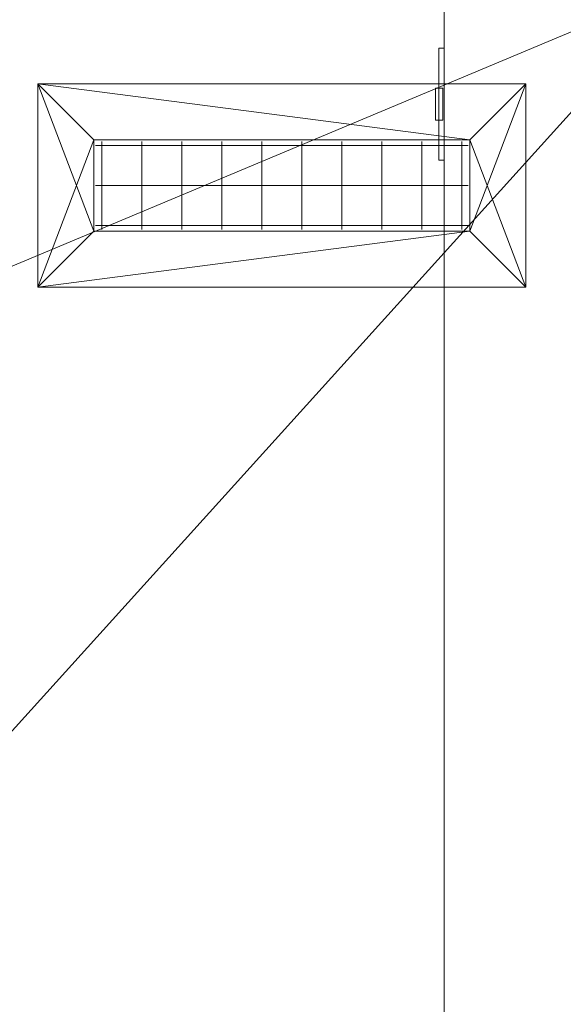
# Model space of a CAD drawing. Header units: inches. Extents: x -263 to 528, y -1 to 602.
# Tile 607 of 656: x 405 to 418, y 167 to 192. Entities that reach past the tile are written whole.
import ezdxf

# ---------------------------------------------------------------- set-up
doc = ezdxf.new("R2010")
doc.units = ezdxf.units.IN
doc.header["$MEASUREMENT"] = 0
for name, color, linetype in [('New_Twindo - Electrical', 7, 'Continuous'), ('Twindo - HVAC', 7, 'Continuous'), ('Twindo - Slabs', 7, 'Continuous'), ('Twindo - Walls', 7, 'Continuous')]:
    doc.layers.add(name, color=color, linetype=linetype)

# ---------------------------------------------------------------- blocks, each defined once
blk = doc.blocks.new('Wall_1A432074-22F6-4D23-BD7C-E5F15A753E54', base_point=(415.5, 14))
at = {"layer": 'Twindo - Walls', "lineweight": 0}
mesh = blk.add_polyface(dxfattribs=at)
corners = [(415.5, 322.5, -6), (415.5, 14, -6), (415.5, 14, 101), (415.5, 322.5, 101), (415.5, 20), (415.5, 50), (415.5, 50, 80), (415.5, 20, 80), (428, 322.5, -6), (428, 14, -6), (428, 14, 101), (428, 322.5, 101), (428, 20), (428, 50), (428, 50, 80), (428, 20, 80)]
mesh.append_faces([[corners[k] for k in face] for face in [(8, 9, 1, 0), (1, 9, 10, 2), (3, 2, 10, 11), (0, 3, 11, 8), (12, 13, 5, 4), (13, 14, 6, 5), (14, 15, 7, 6), (15, 12, 4, 7)]], dxfattribs={"color": 254})
mesh.append_faces([[corners[k] for k in face] for face in [(1, 4, 0), (0, 5, 3), (8, 13, 9), (9, 12, 10)]], dxfattribs={"vtx0": -1, "vtx1": -1, "color": 254})
mesh.append_faces([[corners[k] for k in face] for face in [(6, 2, 3), (2, 7, 4), (0, 4, 5), (15, 11, 10), (11, 14, 13), (9, 13, 12)]], dxfattribs={"vtx0": -1, "vtx2": -1, "color": 254})
mesh.append_faces([[corners[k] for k in face] for face in [(6, 7, 2), (5, 6, 3), (1, 2, 4), (15, 14, 11), (12, 15, 10), (8, 11, 13)]], dxfattribs={"vtx1": -1, "vtx2": -1, "color": 254})
blk = doc.blocks.new('Slab_D0BD3B49-249D-4DA8-80D4-D821BCE50D6B', base_point=(-249.5, 387))
at = {"layer": 'Twindo - Slabs', "lineweight": 0}
mesh = blk.add_polyface(dxfattribs=at)
corners = [(-192, 387), (-249.5, 387), (-249.5, 387, -6), (-192, 387, -6), (-89.75, 579.5), (-249.5, 579.5), (-192, 134.5), (-132, 134.5), (-132, 124.5), (10, 124.5), (10, 13.75), (161.5, 13.75), (161.5, 6.5), (252, 6.5), (252, 14), (415.5, 14), (415.5, 322.5), (222.5, 322.5), (222.5, 357.5), (-4, 357.5), (-4, 413), (101.5, 413), (101.5, 553.5), (-89.75, 553.5), (-249.5, 579.5, -6), (-192, 134.5, -6), (-89.75, 579.5, -6), (-89.75, 553.5, -6), (101.5, 553.5, -6), (101.5, 413, -6), (-4, 413, -6), (-4, 357.5, -6), (222.5, 357.5, -6), (222.5, 322.5, -6), (415.5, 322.5, -6), (415.5, 14, -6), (252, 14, -6), (252, 6.5, -6), (161.5, 6.5, -6), (161.5, 13.75, -6), (10, 13.75, -6), (10, 124.5, -6), (-132, 124.5, -6), (-132, 134.5, -6)]
mesh.append_faces([[corners[k] for k in face] for face in [(0, 1, 2, 3), (1, 5, 24, 2), (6, 0, 3, 25), (5, 4, 26, 24), (7, 6, 25, 43), (8, 7, 43, 42), (9, 8, 42, 41), (10, 9, 41, 40), (11, 10, 40, 39), (12, 11, 39, 38), (13, 12, 38, 37), (14, 13, 37, 36), (15, 14, 36, 35), (16, 15, 35, 34), (17, 16, 34, 33), (18, 17, 33, 32), (19, 18, 32, 31), (20, 19, 31, 30), (21, 20, 30, 29), (22, 21, 29, 28), (23, 22, 28, 27), (4, 23, 27, 26)]], dxfattribs={"color": 254})
mesh.append_faces([[corners[k] for k in face] for face in [(22, 20, 21), (16, 14, 15)]], dxfattribs={"vtx0": -1, "color": 254})
mesh.append_faces([[corners[k] for k in face] for face in [(28, 30, 27), (34, 36, 33)]], dxfattribs={"vtx0": -1, "vtx1": -1, "color": 254})
mesh.append_faces([[corners[k] for k in face] for face in [(4, 0, 7), (19, 23, 8), (19, 9, 11), (43, 3, 26), (42, 27, 31), (39, 41, 31)]], dxfattribs={"vtx0": -1, "vtx1": -1, "vtx2": -1, "color": 254})
mesh.append_faces([[corners[k] for k in face] for face in [(23, 7, 8), (19, 8, 9), (17, 11, 12), (17, 12, 13), (17, 13, 14), (3, 24, 26), (43, 26, 27), (39, 31, 32), (39, 32, 33)]], dxfattribs={"vtx0": -1, "vtx2": -1, "color": 254})
mesh.append_faces([[corners[k] for k in face] for face in [(29, 30, 28), (35, 36, 34)]], dxfattribs={"vtx1": -1, "color": 254})
mesh.append_faces([[corners[k] for k in face] for face in [(4, 5, 0), (23, 4, 7), (19, 20, 23), (22, 23, 20), (18, 19, 11), (17, 18, 11), (16, 17, 14), (42, 43, 27), (30, 31, 27), (41, 42, 31), (38, 39, 33), (37, 38, 33), (36, 37, 33)]], dxfattribs={"vtx1": -1, "vtx2": -1, "color": 254})
mesh.append_faces([[corners[k] for k in face] for face in [(5, 1, 0), (0, 6, 7), (9, 10, 11), (3, 2, 24), (43, 25, 3), (39, 40, 41)]], dxfattribs={"vtx2": -1, "color": 254})
blk = doc.blocks.new('Slab_C16FED3F-F51D-4887-95C2-45D370958F54', base_point=(-255.75, 595))
at = {"layer": 'Twindo - Slabs', "lineweight": 0}
mesh = blk.add_polyface(dxfattribs=at)
corners = [(95.5, 568, 128), (95.5, 570, 128), (-75.75, 570, 128), (-75.75, 595, 128), (-255.75, 595, 128), (-255.75, 379, 128), (-198, 379, 128), (-198, 134.5, 128), (-136, 134.5, 128), (-136, 110.5, 128), (6.5, 110.5, 128), (6.5, 6.5, 128), (315.5, 6.5, 128), (315.5, 8, 128), (378.5, 8, 128), (378.5, 6.5, 128), (523, 6.5, 128), (523, 132.25, 128), (421.5, 132.25, 128), (421.5, 333, 128), (239, 333, 128), (239, 391.501, 128), (240, 391.501, 128), (240, 457, 128), (237, 457, 128), (237, 568, 128), (201, 127.5, 128), (201, 128.125, 128), (244.5, 128.125, 128), (244.5, 127.5, 128), (244.5, 15, 128), (161.5, 15, 128), (161.5, 146.5, 128), (200.935, 146.5, 128), (200.997, 146.5, 128), (200.997, 128.5, 128), (95.5, 568, 101), (95.5, 570, 101), (-75.75, 570, 101), (-75.75, 595, 101), (-255.75, 595, 101), (-255.75, 379, 101), (-198, 379, 101), (-198, 134.5, 101), (-136, 134.5, 101), (-136, 110.5, 101), (6.5, 110.5, 101), (6.5, 6.5, 101), (315.5, 6.5, 101), (315.5, 8, 101), (378.5, 8, 101), (378.5, 6.5, 101), (523, 6.5, 101), (523, 132.25, 101), (421.5, 132.25, 101), (421.5, 333, 101), (239, 333, 101), (239, 391.501, 101), (240, 391.501, 101), (240, 457, 101), (237, 457, 101), (237, 568, 101), (201, 127.5, 120), (201, 128, 120), (201, 128.125, 120), (244.5, 128.125, 120), (244.5, 128, 120), (244.5, 127.5, 120), (244.5, 127.5, 101), (244.5, 15, 101), (161.5, 15, 101), (161.5, 146.5, 101), (200.935, 146.5, 101), (200.997, 146.5, 101), (200.997, 128.5, 114.5), (201, 127.5, 101)]
mesh.append_faces([[corners[k] for k in face] for face in [(36, 37, 1, 0), (37, 38, 2, 1), (38, 39, 3, 2), (39, 40, 4, 3), (40, 41, 5, 4), (41, 42, 6, 5), (42, 43, 7, 6), (43, 44, 8, 7), (44, 45, 9, 8), (45, 46, 10, 9), (46, 47, 11, 10), (47, 48, 12, 11), (48, 49, 13, 12), (49, 50, 14, 13), (50, 51, 15, 14), (51, 52, 16, 15), (52, 53, 17, 16), (53, 54, 18, 17), (54, 55, 19, 18), (55, 56, 20, 19), (56, 57, 21, 20), (57, 58, 22, 21), (58, 59, 23, 22), (59, 60, 24, 23), (60, 61, 25, 24), (61, 36, 0, 25), (28, 27, 64, 65), (69, 70, 31, 30), (70, 71, 32, 31), (33, 32, 71, 72), (33, 72, 73, 34), (34, 73, 74, 35), (62, 67, 66, 63), (65, 64, 63, 66), (67, 62, 75, 68), (72, 74, 73)]], dxfattribs={"color": 254})
mesh.append_faces([[corners[k] for k in face] for face in [(23, 21, 22), (27, 63, 64), (29, 66, 67), (29, 69, 30), (75, 74, 72), (52, 54, 53)]], dxfattribs={"vtx0": -1, "color": 254})
mesh.append_faces([[corners[k] for k in face] for face in [(16, 18, 15), (59, 57, 60)]], dxfattribs={"vtx0": -1, "vtx1": -1, "color": 254})
mesh.append_faces([[corners[k] for k in face] for face in [(3, 6, 8), (31, 0, 11), (0, 32, 34), (24, 34, 27), (20, 24, 27), (28, 30, 12), (20, 28, 13), (75, 26, 74), (44, 42, 39), (47, 36, 70), (75, 60, 56), (49, 68, 56)]], dxfattribs={"vtx0": -1, "vtx1": -1, "vtx2": -1, "color": 254})
mesh.append_faces([[corners[k] for k in face] for face in [(2, 8, 9), (2, 9, 10), (0, 10, 11), (20, 27, 28), (30, 11, 12), (28, 12, 13), (20, 13, 14), (18, 14, 15), (42, 40, 39), (44, 39, 38), (46, 38, 37), (46, 37, 36), (72, 36, 61), (75, 61, 60), (47, 70, 69), (49, 69, 68), (50, 56, 55), (50, 55, 54)]], dxfattribs={"vtx0": -1, "vtx2": -1, "color": 254})
mesh.append_faces([[corners[k] for k in face] for face in [(17, 18, 16), (58, 57, 59)]], dxfattribs={"vtx1": -1, "color": 254})
mesh.append_faces([[corners[k] for k in face] for face in [(3, 4, 6), (2, 3, 8), (1, 2, 10), (0, 1, 10), (31, 32, 0), (25, 0, 34), (24, 25, 34), (20, 21, 24), (23, 24, 21), (30, 31, 11), (19, 20, 14), (18, 19, 14), (45, 44, 38), (46, 45, 38), (47, 46, 36), (71, 70, 36), (72, 71, 36), (75, 72, 61), (57, 56, 60), (68, 75, 56), (48, 47, 69), (49, 48, 69), (50, 49, 56), (51, 50, 54), (52, 51, 54)]], dxfattribs={"vtx1": -1, "vtx2": -1, "color": 254})
mesh.append_faces([[corners[k] for k in face] for face in [(4, 5, 6), (6, 7, 8), (26, 35, 74), (42, 41, 40), (44, 43, 42)]], dxfattribs={"vtx2": -1, "color": 254})
mesh.append_faces([[corners[k] for k in face] for face in [(27, 26, 62, 63), (29, 28, 65, 66), (29, 67, 68, 69)]], dxfattribs={"vtx3": -1, "color": 254})
blk = doc.blocks.new('Slab_A3746481-2909-4108-A365-6002FE2AB3C6', base_point=(95.5, 568))
at = {"layer": 'Twindo - Slabs', "lineweight": 0}
mesh = blk.add_polyface(dxfattribs=at)
corners = [(95.5, 568, 254), (95.5, 568, 248), (95.5, 395.501, 248), (95.5, 395.501, 254), (237, 568, 254), (237, 568, 248), (237, 457, 248), (240, 457, 248), (240, 391.501, 248), (239, 391.501, 248), (239, 192.5, 248), (421.5, 192.5, 248), (421.5, 132.25, 248), (523, 132.25, 248), (523, 6.5, 248), (378.5, 6.5, 248), (378.5, 8, 248), (315.5, 8, 248), (315.5, 6.5, 248), (150.5, 6.5, 248), (150.5, 197, 248), (155, 197, 248), (155, 397.501, 248), (113, 397.501, 248), (113, 395.501, 248), (201, 383.001, 248), (170, 383.001, 248), (170, 205.5, 248), (201, 205.5, 248), (378.6, 174.5, 248), (261.6, 174.5, 248), (261.6, 108.5, 248), (342.106, 108.5, 248), (378.6, 144.994, 248), (113, 395.501, 254), (113, 397.501, 254), (155, 397.501, 254), (155, 197, 254), (150.5, 197, 254), (150.5, 6.5, 254), (315.5, 6.5, 254), (315.5, 8, 254), (378.5, 8, 254), (378.5, 6.5, 254), (523, 6.5, 254), (523, 132.25, 254), (421.5, 132.25, 254), (421.5, 192.5, 254), (239, 192.5, 254), (239, 391.501, 254), (240, 391.501, 254), (240, 457, 254), (237, 457, 254), (170, 205.5, 254), (170, 383.001, 254), (201, 383.001, 254), (201, 205.5, 254), (261.6, 108.5, 254), (261.6, 174.5, 254), (378.6, 174.5, 254), (378.6, 144.994, 254), (342.106, 108.5, 254)]
mesh.append_faces([[corners[k] for k in face] for face in [(0, 1, 2, 3), (4, 5, 1, 0), (3, 2, 24, 34), (52, 6, 5, 4), (51, 7, 6, 52), (50, 8, 7, 51), (49, 9, 8, 50), (48, 10, 9, 49), (47, 11, 10, 48), (46, 12, 11, 47), (45, 13, 12, 46), (44, 14, 13, 45), (43, 15, 14, 44), (42, 16, 15, 43), (41, 17, 16, 42), (40, 18, 17, 41), (39, 19, 18, 40), (38, 20, 19, 39), (37, 21, 20, 38), (36, 22, 21, 37), (35, 23, 22, 36), (34, 24, 23, 35), (54, 26, 25, 55), (53, 27, 26, 54), (56, 28, 27, 53), (55, 25, 28, 56), (58, 30, 29, 59), (57, 31, 30, 58), (61, 32, 31, 57), (60, 33, 32, 61), (59, 29, 33, 60)]], dxfattribs={"color": 254})
mesh.append_faces([[corners[k] for k in face] for face in [(14, 12, 13), (51, 49, 50)]], dxfattribs={"vtx0": -1, "color": 254})
mesh.append_faces([[corners[k] for k in face] for face in [(7, 9, 6), (44, 46, 43)]], dxfattribs={"vtx0": -1, "vtx1": -1, "color": 254})
mesh.append_faces([[corners[k] for k in face] for face in [(19, 21, 27), (26, 22, 1), (28, 6, 10), (19, 28, 10), (19, 10, 31), (15, 33, 12), (0, 36, 54), (53, 37, 39), (48, 52, 56), (48, 56, 39), (57, 48, 39), (46, 60, 43)]], dxfattribs={"vtx0": -1, "vtx1": -1, "vtx2": -1, "color": 254})
mesh.append_faces([[corners[k] for k in face] for face in [(23, 2, 1), (26, 21, 22), (19, 27, 28), (25, 1, 5), (28, 5, 6), (17, 31, 32), (16, 32, 33), (29, 10, 11), (33, 11, 12), (0, 34, 35), (0, 35, 36), (53, 36, 37), (0, 54, 55), (52, 55, 56), (57, 39, 40), (57, 40, 41), (61, 41, 42), (48, 58, 59), (60, 42, 43), (46, 59, 60)]], dxfattribs={"vtx0": -1, "vtx2": -1, "color": 254})
mesh.append_faces([[corners[k] for k in face] for face in [(8, 9, 7), (45, 46, 44)]], dxfattribs={"vtx1": -1, "color": 254})
mesh.append_faces([[corners[k] for k in face] for face in [(22, 23, 1), (26, 27, 21), (25, 26, 1), (28, 25, 5), (9, 10, 6), (30, 31, 10), (18, 19, 31), (17, 18, 31), (16, 17, 32), (15, 16, 33), (29, 30, 10), (33, 29, 11), (14, 15, 12), (53, 54, 36), (56, 53, 39), (4, 0, 55), (52, 4, 55), (48, 49, 52), (51, 52, 49), (57, 58, 48), (61, 57, 41), (60, 61, 42), (47, 48, 59), (46, 47, 59)]], dxfattribs={"vtx1": -1, "vtx2": -1, "color": 254})
mesh.append_faces([[corners[k] for k in face] for face in [(23, 24, 2), (19, 20, 21), (0, 3, 34), (37, 38, 39)]], dxfattribs={"vtx2": -1, "color": 254})
blk = doc.blocks.new('Object_4CCF451C-7FA0-443B-A32E-3E5E22B28F16')
at = {"layer": 'Twindo - HVAC', "lineweight": 0}
mesh = blk.add_polyface(dxfattribs=at)
corners = [(417.506, 189.999, 128), (405.5, 189.999, 128), (405.5, 189.999, 128.197), (417.506, 189.999, 128.197), (405.5, 184.993, 128), (405.5, 184.993, 128.197), (417.506, 184.993, 128), (417.506, 184.993, 128.197), (416.128, 188.621, 128), (416.128, 186.371, 128), (416.128, 186.371, 128.197), (416.128, 188.621, 128.197), (406.878, 186.371, 128), (406.878, 186.371, 128.197), (406.878, 188.621, 128), (406.878, 188.621, 128.197)]
mesh.append_faces([[corners[k] for k in face] for face in [(0, 1, 2, 3), (1, 4, 5, 2), (4, 6, 7, 5), (6, 0, 3, 7), (8, 9, 10, 11), (9, 12, 13, 10), (12, 14, 15, 13), (14, 8, 11, 15)]], dxfattribs={"color": 141})
mesh.append_faces([[corners[k] for k in face] for face in [(6, 9, 0), (0, 8, 1), (3, 11, 7), (7, 10, 5)]], dxfattribs={"vtx0": -1, "vtx1": -1, "color": 141})
mesh.append_faces([[corners[k] for k in face] for face in [(14, 4, 1), (4, 12, 9), (0, 9, 8), (13, 2, 5), (2, 15, 11), (7, 11, 10)]], dxfattribs={"vtx0": -1, "vtx2": -1, "color": 141})
mesh.append_faces([[corners[k] for k in face] for face in [(14, 12, 4), (8, 14, 1), (6, 4, 9), (13, 15, 2), (10, 13, 5), (3, 2, 11)]], dxfattribs={"vtx1": -1, "vtx2": -1, "color": 141})
mesh = blk.add_polyface(dxfattribs=at)
corners = [(406.917, 188.481, 127.213), (416.088, 188.481, 127.213), (416.088, 188.481, 128.197), (406.917, 188.481, 128.197), (406.917, 187.496, 127.213), (416.088, 187.496, 127.213), (416.088, 187.496, 128.197), (406.917, 187.496, 128.197), (406.917, 186.512, 127.213), (416.088, 186.512, 127.213), (416.088, 186.512, 128.197), (406.917, 186.512, 128.197), (415.932, 186.411, 127.213), (415.932, 188.582, 127.213), (415.932, 188.582, 128.197), (415.932, 186.411, 128.197), (414.948, 186.411, 127.213), (414.948, 188.582, 127.213), (414.948, 188.582, 128.197), (414.948, 186.411, 128.197), (413.963, 186.411, 127.213), (413.963, 188.582, 127.213), (413.963, 188.582, 128.197), (413.963, 186.411, 128.197), (412.979, 186.411, 127.213), (412.979, 188.582, 127.213), (412.979, 188.582, 128.197), (412.979, 186.411, 128.197), (411.995, 186.411, 127.213), (411.995, 188.582, 127.213), (411.995, 188.582, 128.197), (411.995, 186.411, 128.197), (411.011, 186.411, 127.213), (411.011, 188.582, 127.213), (411.011, 188.582, 128.197), (411.011, 186.411, 128.197), (410.026, 186.411, 127.213), (410.026, 188.582, 127.213), (410.026, 188.582, 128.197), (410.026, 186.411, 128.197), (409.042, 186.411, 127.213), (409.042, 188.582, 127.213), (409.042, 188.582, 128.197), (409.042, 186.411, 128.197), (408.058, 186.411, 127.213), (408.058, 188.582, 127.213), (408.058, 188.582, 128.197), (408.058, 186.411, 128.197), (407.074, 186.411, 127.213), (407.074, 188.582, 127.213), (407.074, 188.582, 128.197), (407.074, 186.411, 128.197), (406.878, 186.371, 128), (406.878, 188.621, 128), (406.878, 188.621, 126), (406.878, 186.371, 126), (416.128, 188.621, 128), (416.128, 188.621, 126), (416.128, 186.371, 128), (416.128, 186.371, 126)]
mesh.append_faces([[corners[k] for k in face] for face in [(0, 1, 2, 3), (4, 5, 6, 7), (8, 9, 10, 11), (12, 13, 14, 15), (16, 17, 18, 19), (20, 21, 22, 23), (24, 25, 26, 27), (28, 29, 30, 31), (32, 33, 34, 35), (36, 37, 38, 39), (40, 41, 42, 43), (44, 45, 46, 47), (48, 49, 50, 51), (52, 53, 54, 55), (53, 56, 57, 54), (56, 58, 59, 57), (58, 52, 55, 59)]], dxfattribs={"color": 141})
blk = doc.blocks.new('Object_598B59A8-1A85-4CCB-92DD-91B5CE453B09')
at = {"layer": 'New_Twindo - Electrical', "lineweight": 0}
mesh = blk.add_polyface(dxfattribs=at)
corners = [(415.362, 188.122, 11.638), (415.362, 188.122, 16.362), (415.362, 190.878, 16.362), (415.362, 190.878, 11.638), (415.362, 189.894, 13.528), (415.362, 189.894, 14.472), (415.362, 189.106, 14.472), (415.362, 189.106, 13.528), (415.5, 188.122, 16.362), (415.5, 188.122, 11.638), (415.5, 190.878, 16.362), (415.5, 190.878, 11.638), (415.466, 189.894, 13.528), (415.466, 189.894, 14.472), (415.466, 189.106, 14.472), (415.466, 189.106, 13.528)]
mesh.append_faces([[corners[k] for k in face] for face in [(8, 1, 0, 9), (10, 2, 1, 8), (11, 3, 2, 10), (9, 0, 3, 11), (5, 4, 12, 13), (6, 5, 13, 14), (7, 6, 14, 15), (4, 7, 15, 12), (10, 8, 9, 11), (14, 13, 12, 15)]], dxfattribs={"color": 7})
mesh.append_faces([[corners[k] for k in face] for face in [(0, 7, 3), (3, 4, 2)]], dxfattribs={"vtx0": -1, "vtx1": -1, "color": 7})
mesh.append_faces([[corners[k] for k in face] for face in [(5, 1, 2), (1, 6, 7), (3, 7, 4)]], dxfattribs={"vtx0": -1, "vtx2": -1, "color": 7})
mesh.append_faces([[corners[k] for k in face] for face in [(5, 6, 1), (4, 5, 2), (0, 1, 7)]], dxfattribs={"vtx1": -1, "vtx2": -1, "color": 7})
mesh = blk.add_polyface(dxfattribs=at)
corners = [(415.466, 189.106, 13.528), (415.466, 189.106, 14.472), (415.283, 189.106, 14.472), (415.283, 189.106, 13.528), (415.466, 189.894, 14.472), (415.283, 189.894, 14.472), (415.466, 189.894, 13.528), (415.283, 189.894, 13.528)]
mesh.append_faces([[corners[k] for k in face] for face in [(0, 1, 2, 3), (1, 4, 5, 2), (4, 6, 7, 5), (6, 0, 3, 7), (0, 6, 4, 1), (3, 2, 5, 7)]], dxfattribs={"color": 7})

msp = doc.modelspace()

# ---------------------------------------------------------------- block references
at = {"layer": 'New_Twindo - Electrical', "color": 36, "linetype": 'Continuous', "lineweight": 18, "true_color": 0x783c00}
msp.add_blockref('Object_598B59A8-1A85-4CCB-92DD-91B5CE453B09', (0, 0), dxfattribs=at)
at = {"layer": 'Twindo - HVAC', "color": 36, "linetype": 'Continuous', "lineweight": 18, "true_color": 0x783c00}
msp.add_blockref('Object_4CCF451C-7FA0-443B-A32E-3E5E22B28F16', (0, 0), dxfattribs=at)
at = {"layer": 'Twindo - Slabs', "color": 251, "linetype": 'Continuous', "lineweight": 18, "true_color": 0x4a4a4a}
for name, p in [('Slab_C16FED3F-F51D-4887-95C2-45D370958F54', (-255.75, 595)), ('Slab_D0BD3B49-249D-4DA8-80D4-D821BCE50D6B', (-249.5, 387)), ('Slab_A3746481-2909-4108-A365-6002FE2AB3C6', (95.5, 568))]:
    msp.add_blockref(name, p, dxfattribs=at)
at = {"layer": 'Twindo - Walls', "color": 7, "lineweight": 35}
msp.add_blockref('Wall_1A432074-22F6-4D23-BD7C-E5F15A753E54', (415.5, 14), dxfattribs=at)

doc.saveas('drawing.dxf')
